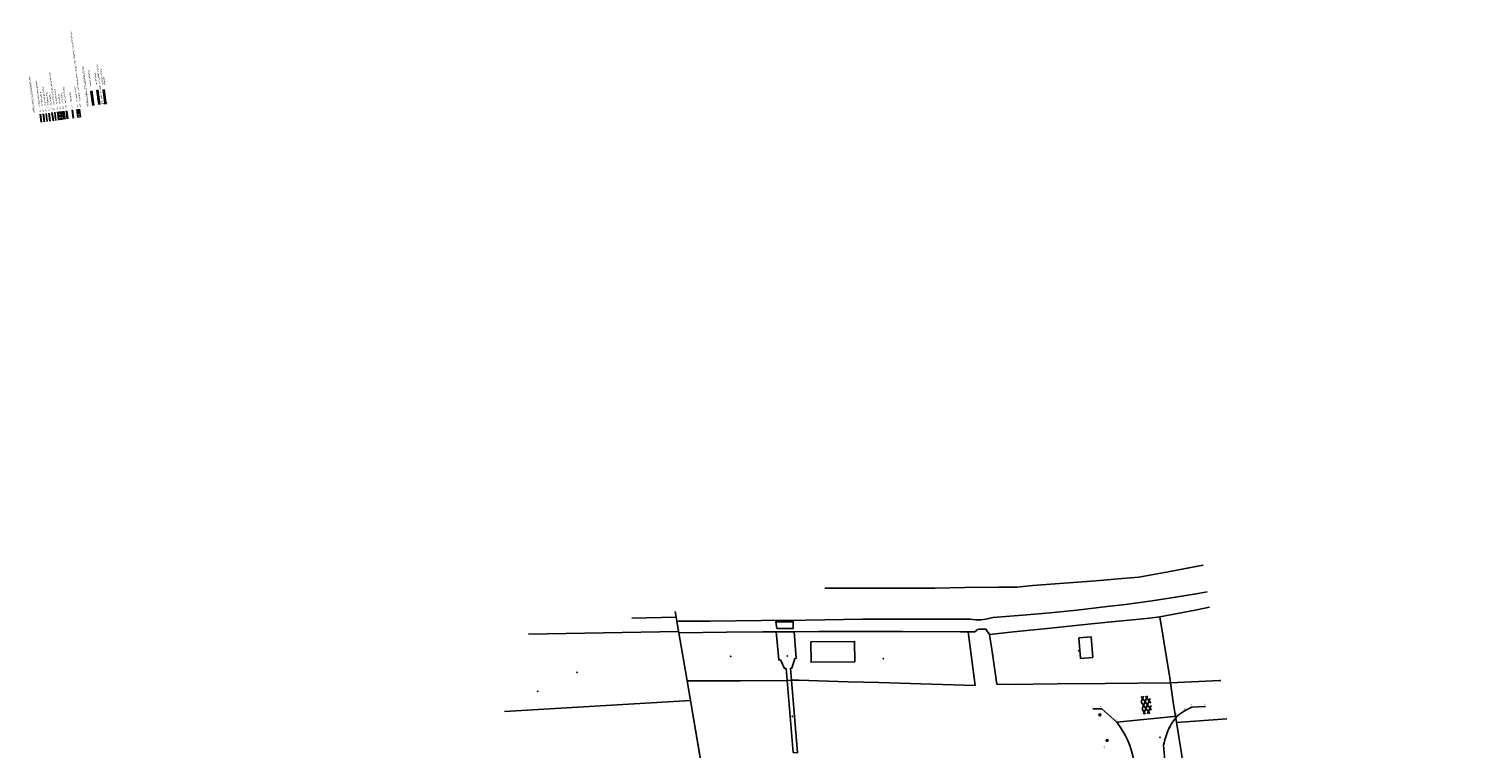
# Model space of a CAD drawing. Extents: x 117893332 to 118394757, y 454959407 to 455669244.
# Tile 330 of 330: x 117893332 to 118392069, y 455422095 to 455669244. Entities that reach past the tile are written whole.
import ezdxf

# ---------------------------------------------------------------- set-up
doc = ezdxf.new("R2010")
doc.units = 0
doc.header["$LTSCALE"] = 200
for name, pattern in [('Tauw_HIDDEN2', [5.6, 4, -1.6]), ('Tauw_L_Center1', [13, 8, -1.67, 1.66, -1.67]), ('Tauw_L_Center2', [6.499, 4, -0.833, 0.833, -0.833])]:
    doc.linetypes.add(name, pattern=pattern)
doc.layers.get('0').update_dxf_attribs({"linetype": 'CONTINUOUS'})
for name, color, linetype in [('WEG-D01', 6, 'CONTINUOUS'), ('ZU_B_-_AL999---LB_PE-200_sdr00__20_^200~W_----l', 1, 'CONTINUOUS'), ('ZU_B_-_AL999---LB_pvc160_zgr00__20_^200~M_----l', 1, 'CONTINUOUS'), ('ZU_B_-_AL999---LS_bet500-70_gw__20_^200~M_----l', 1, 'CONTINUOUS'), ('ZU_B_-_AL999---LW_bet1250-130_gw__20_^200~M_----l', 1, 'CONTINUOUS'), ('ZU_B_-_EL999---LL_pvc250_sdr34_^~W_----l', 8, 'Tauw_HIDDEN2'), ('ZU_B_-_EL999---LL_pvc250_sdr34~H_----l', 1, 'Tauw_L_Center2'), ('ZU_B_-_EL999---LL_pvc250_sdr34~W_----l', 8, 'Tauw_HIDDEN2'), ('ZU_B_-_EL999---LS_bet500-70_gw~H_-----', 1, 'Tauw_L_Center2'), ('ZU_B_-_EL999---LS_bet500-70_gw~W_-----', 8, 'Tauw_HIDDEN2'), ('ZU_B_-_MB0090--MAAIVELD_DUN~-_001--', 1, 'CONTINUOUS'), ('ZU_B_A_EB00----boom~-_-----', 1, 'CONTINUOUS'), ('ZU_B_A_EB00----KADASTER~-_-----', 1, 'CONTINUOUS'), ('ZU_B_A_EV01----_kant rijbaan gv asfalt~-_-----', 253, 'CONTINUOUS'), ('ZU_B_A_EV02----_kant rijbaan ov betonstraatstenen~-_-----', 253, 'CONTINUOUS'), ('ZU_N_-_AL999---LB_PE-200_sdr00__20_^200~W_----l', 7, 'CONTINUOUS'), ('ZU_N_-_AL999---LB_pvc160_zgr00__20_^200~M_----l', 7, 'CONTINUOUS'), ('ZU_N_-_AL999---LC_pvc90_sdr34__20_^200~M_----l', 7, 'CONTINUOUS'), ('ZU_N_-_AL999---LD_pvc80_sdr00__20_^200~M_----l', 7, 'CONTINUOUS'), ('ZU_N_-_AL999---LK_pvc125_sdr34__20_^200~M_----l', 7, 'CONTINUOUS'), ('ZU_N_-_AL999---LL_pvc400_pbr34__20_^200~M_----l', 7, 'CONTINUOUS'), ('ZU_N_-_AL999---LSSpvc160_vgr11__20_^200~M_----l', 7, 'CONTINUOUS'), ('ZU_N_-_AL999---LU_pvc110_sdr34__20_^200~M_----l', 7, 'CONTINUOUS'), ('ZU_N_-_AL999---LW_pvc160_vbr11__20_^200~M_----l', 7, 'CONTINUOUS'), ('ZU_N_-_EL999---LB_PE-110_pgr17~H_-----', 2, 'Tauw_L_Center2'), ('ZU_N_-_EL999---LB_PE-110_pgr17~W_-----', 15, 'CONTINUOUS'), ('ZU_N_-_EL999---LB_PE-200_sdr00~H_----l', 2, 'Tauw_L_Center2'), ('ZU_N_-_EL999---LB_PE-200_sdr00~W_----l', 8, 'CONTINUOUS'), ('ZU_N_-_EL999---LC_pvc90_pgr34~H_-----', 2, 'Tauw_L_Center2'), ('ZU_N_-_EL999---LC_pvc90_pgr34~W_-----', 15, 'CONTINUOUS'), ('ZU_N_-_EL999---LD_pvc80_pgr00~H_-----', 2, 'Tauw_L_Center2'), ('ZU_N_-_EL999---LD_pvc80_pgr00~W_-----', 15, 'CONTINUOUS'), ('ZU_N_-_EL999---LK_pvc125_vbr34~H_-----', 2, 'Tauw_L_Center2'), ('ZU_N_-_EL999---LK_pvc125_vbr34~W_-----', 15, 'CONTINUOUS'), ('ZU_N_-_EL999---LL_PE-110_pgr17~H_-----', 2, 'Tauw_L_Center2'), ('ZU_N_-_EL999---LL_PE-110_pgr17~W_-----', 15, 'CONTINUOUS'), ('ZU_N_-_EL999---LL_pvc250_pgr34~H_-----', 2, 'Tauw_L_Center2'), ('ZU_N_-_EL999---LL_pvc250_pgr34~W_-----', 2, 'CONTINUOUS'), ('ZU_N_-_EL999---LL_pvc250_sdr34~W_----l', 2, 'CONTINUOUS'), ('ZU_N_-_EL999---LP_PE-75_pgr17~H_-----', 2, 'Tauw_L_Center2'), ('ZU_N_-_EL999---LP_PE-75_pgr17~W_-----', 15, 'CONTINUOUS'), ('ZU_N_-_EL999---LR_pvc200_pgr34~H_-----', 2, 'Tauw_L_Center2'), ('ZU_N_-_EL999---LR_pvc200_pgr34~W_-----', 8, 'CONTINUOUS'), ('ZU_N_-_EL999---LSSpvc160_pgr11~H_-----', 2, 'Tauw_L_Center2'), ('ZU_N_-_EL999---LSSpvc160_pgr11~W_-----', 8, 'CONTINUOUS'), ('ZU_N_-_EL999---LU_pvc110_pgr34~H_-----', 2, 'Tauw_L_Center2'), ('ZU_N_-_EL999---LU_pvc110_pgr34~W_-----', 15, 'CONTINUOUS'), ('ZU_N_-_EL999---LW_gvk900_pgr05~H_-----', 2, 'Tauw_L_Center1'), ('ZU_N_-_EL999---LW_gvk900_pgr05~W_-----', 2, 'CONTINUOUS'), ('ZU_N_A_Mopmaak803-43~-_14--', 7, 'CONTINUOUS'), ('ZU_N_A_Mopmaak903-43~-_-----', 7, 'CONTINUOUS'), ('ZU_N_A_Mopmaak905-41~-_-----', 7, 'CONTINUOUS')]:
    doc.layers.add(name, color=color, linetype=linetype)
doc.layers.add('ZU_N_-_AL999---LL_pvc250_zgr34__20_^200~Mt----l', color=7, linetype='CONTINUOUS', plot=False)
doc.layers.add('ZU_N_-_AL999---LP_PE-75_sdr00__20_^200~Mt----l', color=7, linetype='CONTINUOUS', plot=False)
doc.styles.add('ISO', font='ISO')
doc.styles.add('TAUW-ISOCP', font='tcb_isocp.shx')
doc.styles.add('tcb_isocp', font='tcb_isocp.shx')

# ---------------------------------------------------------------- blocks, each defined once
blk = doc.blocks.new('asfalt2')
for p, q in [((0, -0.75), (4.2, 1.67)), ((0, 0.65), (1.78, 1.67)), ((5.07, -1.52), (0, 1.4)), ((2.64, -1.52), (0, 0)), ((1.08, -1.52), (6.15, 1.4)), ((6.15, -0.75), (1.95, 1.67)), ((3.51, -1.52), (6.15, 0)), ((6.15, 0.65), (4.37, 1.67))]:
    blk.add_line(p, q)
blk = doc.blocks.new('RONDJEPUNT', base_point=(5, 0))
blk.add_circle((5, 0), 0.45)
blk.add_point((5, 0))
blk = doc.blocks.new('60')
for xscale, yscale, zscale in [(0.7, 0.7, 0.7), (0.5, 0.5, 0.5), (0.3, 0.3, 0.3)]:
    blk.add_blockref('RONDJEPUNT', (-0.02, -0.02), dxfattribs=dict(xscale=xscale, yscale=yscale, zscale=zscale))
blk = doc.blocks.new('leidingsignatuur')
at = {"layer": 'ZU_B_-_EL999---LL_pvc250_sdr34_^~W_----l'}
for p, q in [((2.1, -29.8), (0.1, -29.8)), ((0.1, -29.8), (0.1, -33.5)), ((0.1, -33.5), (2.1, -33.5))]:
    blk.add_line(p, q, dxfattribs=at)
at = {"layer": 'ZU_B_-_EL999---LL_pvc250_sdr34~H_----l', "lineweight": -3}
for points in [[(0.1, -10.6), (25, -10.6)], [(1, -31.6), (25, -31.6)]]:
    blk.add_lwpolyline(points, dxfattribs=at)
at = {"layer": 'ZU_B_-_EL999---LL_pvc250_sdr34~W_----l', "lineweight": -3}
for points in [[(0.1, -9.7), (25, -9.7)], [(0.1, -11.5), (25, -11.5)], [(1, -30.8), (25, -30.8)], [(1, -32.5), (25, -32.5)]]:
    blk.add_lwpolyline(points, dxfattribs=at)
at = {"layer": 'ZU_N_-_EL999---LB_PE-200_sdr00~H_----l', "lineweight": -3}
blk.add_lwpolyline([(25.4, -21.1), (0.2, -21.1)], dxfattribs=at)
at = {"layer": 'ZU_N_-_EL999---LB_PE-200_sdr00~W_----l', "lineweight": -3}
for points in [[(25.4, -20.3), (0.2, -20.3)], [(25.4, -21.8), (0.2, -21.8)]]:
    blk.add_lwpolyline(points, dxfattribs=at)
at = {"layer": 'ZU_B_-_AL999---LB_PE-200_sdr00__20_^200~W_----l', "lineweight": -3, "style": 'tcb_isocp'}
blk.add_text('VERKLARING LEIDINGSIGNATUUR:', height=3, dxfattribs=at).set_placement((-0.4, -2.9))
at = {"layer": 'ZU_B_-_EL999---LL_pvc250_sdr34~W_----l', "lineweight": -3, "style": 'tcb_isocp'}
for s, p in [('(leid: beton- en asbest met dubbele wandlijn)', (0.3, -27.3)), ('bestaande leiding', (33.2, -11.5)), ('afdoppen.', (33.2, -35.7)), ('bestaande leiding', (33.2, -32.5))]:
    blk.add_text(s, height=2.5, dxfattribs=at).set_placement(p)
at = {"layer": 'ZU_N_-_AL999---LB_PE-200_sdr00__20_^200~W_----l', "lineweight": -3, "style": 'tcb_isocp'}
blk.add_text('VERKLARING LEIDINGSIGNATUUR:', height=3, dxfattribs=at).set_placement((-0.4, -2.9))
at = {"layer": 'ZU_N_-_EL999---LB_PE-200_sdr00~W_----l', "lineweight": -3, "style": 'tcb_isocp'}
blk.add_text('nieuwe-leiding', height=2.5, dxfattribs=at).set_placement((33.7, -21.8))
at = {"layer": 'ZU_N_-_EL999---LL_pvc250_sdr34~W_----l', "lineweight": -3, "style": 'tcb_isocp'}
blk.add_text('(leid: beton- en asbest met dubbele wandlijn)', height=2.5, dxfattribs=at).set_placement((0.3, -27.3))

msp = doc.modelspace()

# ---------------------------------------------------------------- linework, layer by layer
at = {"layer": 'WEG-D01'}
msp.add_point((118281237.8, 455426051.6), dxfattribs=at)
at = {"layer": 'ZU_B_-_EL999---LS_bet500-70_gw~H_-----'}
msp.add_lwpolyline([(117904204.9, 455640931.6), (117904566.4, 455638154.4)], dxfattribs=at)
at = {"layer": 'ZU_B_-_EL999---LS_bet500-70_gw~W_-----'}
for points in [[(117903887.6, 455640890.3), (117904249.1, 455638113.1)], [(117903957, 455640899.3), (117904318.5, 455638122.2)], [(117904452.8, 455640963.8), (117904814.3, 455638186.7)], [(117904522.3, 455640972.9), (117904883.7, 455638195.7)]]:
    msp.add_lwpolyline(points, dxfattribs=at)
at = {"layer": 'ZU_B_A_EB00----KADASTER~-_-----'}
for p, q in [((118215434.2, 455462282.5), (118217848.2, 455462282.5)), ((118217942.2, 455443907.5), (118215434.2, 455462282.5)), ((118215434.2, 455462282.5), (118215434.2, 455462282.5)), ((118217848.2, 455462282.5), (118218496.2, 455463032.5)), ((118218496.2, 455463032.5), (118219246.2, 455463188.5)), ((118219246.2, 455463188.5), (118221598.2, 455463251.5)), ((118221598.2, 455463251.5), (118222824.2, 455461345.5)), ((118222824.2, 455461345.5), (118223856.2, 455454720.5)), ((118223856.2, 455454720.5), (118225371.2, 455444313.5)), ((118119035.2, 455445470.5), (118137403.2, 455445501.5)), ((118120184.2, 455438751.5), (118119035.2, 455445470.5)), ((118137403.2, 455445501.5), (118153403.2, 455445626.5)), ((118153403.2, 455445626.5), (118155488.2, 455420845.5)), ((118154887.2, 455445657.5), (118157340.2, 455445657.5)), ((118156988.2, 455420813.5), (118154887.2, 455445657.5)), ((118157340.2, 455445657.5), (118174356.2, 455445188.5)), ((118174356.2, 455445188.5), (118184863.2, 455444938.5)), ((118184863.2, 455444938.5), (118202910.2, 455444376.5)), ((118202910.2, 455444376.5), (118217942.2, 455443907.5)), ((118225371.2, 455444313.5), (118229379.2, 455444251.5)), ((118229379.2, 455444251.5), (118246043.2, 455444470.5)), ((118246043.2, 455444470.5), (118262496.2, 455444532.5)), ((118262496.2, 455444532.5), (118284895.2, 455444813.5)), ((118284895.2, 455444813.5), (118285863.2, 455438157.5)), ((118154160.2, 455239376.5), (118120184.2, 455438751.5)), ((118285863.2, 455438157.5), (118286934.2, 455431220.5)), ((118286934.2, 455431220.5), (118287246.2, 455429188.5)), ((118287246.2, 455429188.5), (118290145.2, 455411095.5))]:
    msp.add_line(p, q, dxfattribs=at)
for points in [[(118296091.2, 455485244.9), (118284043.2, 455482938.5), (118274059.2, 455481032.5), (118268332.2, 455480595.5), (118259238.2, 455479845.5), (118237528.2, 455478157.5), (118232309.2, 455477657.5), (118225863.2, 455477595.5), (118214356.2, 455477501.5), (118204106.2, 455477282.5), (118192567.2, 455477345.5), (118181199.2, 455477282.5), (118172363.2, 455477282.5), (118166292.8, 455477303.5)], [(118166292.8, 455477303.5), (118172363.2, 455477282.5), (118181199.2, 455477282.5), (118192567.2, 455477345.5), (118204106.2, 455477282.5), (118214356.2, 455477501.5), (118225863.2, 455477595.5), (118232309.2, 455477657.5), (118237528.2, 455478157.5), (118259238.2, 455479845.5), (118268332.2, 455480595.5), (118274059.2, 455481032.5), (118284043.2, 455482938.5), (118296036.5, 455485234.4)], [(118297461.6, 455476083.1), (118293723.2, 455475376.5), (118286660.2, 455474188.5), (118278653.2, 455472938.5), (118269442.2, 455471688.5), (118263153.2, 455470970.5), (118252731.2, 455469751.5), (118243559.2, 455468845.5), (118234254.2, 455468063.5), (118223965.2, 455467188.5), (118221512.2, 455466688.5), (118219910.2, 455466470.5), (118218067.2, 455466376.5), (118216168.2, 455466688.5), (118201270.2, 455466688.5), (118179254.2, 455466626.5), (118159832.2, 455466313.5), (118144629.2, 455466188.5), (118126887.2, 455466001.5), (118115551.2, 455465938.5), (118115317.2, 455467282.5), (118114971.6, 455469311)], [(118298294.7, 455470733.8), (118293410.2, 455469782.5), (118281184.2, 455467438.5), (118277684.2, 455467032.5), (118273113.2, 455466563.5), (118264676.2, 455465751.5), (118256660.2, 455464876.5), (118243731.2, 455463532.5), (118230981.2, 455462251.5), (118222824.2, 455461345.5), (118221598.2, 455463251.5), (118219246.2, 455463188.5), (118218496.2, 455463032.5), (118217848.2, 455462282.5), (118215434.2, 455462282.5), (118212809.2, 455462282.5), (118192996.2, 455462376.5), (118164270.2, 455462376.5), (118155848.2, 455462345.5), (118149598.2, 455462345.5), (118145020.2, 455462345.5), (118132574.2, 455462220.5), (118116223.2, 455461970.5), (118116137.2, 455462470.5), (118115551.2, 455465938.5), (118126887.2, 455466001.5), (118144629.2, 455466188.5), (118159832.2, 455466313.5), (118179254.2, 455466626.5), (118201270.2, 455466688.5), (118216168.2, 455466688.5), (118218067.2, 455466376.5), (118219910.2, 455466470.5), (118221512.2, 455466688.5), (118223965.2, 455467188.5), (118234254.2, 455468063.5), (118243559.2, 455468845.5), (118252731.2, 455469751.5), (118263153.2, 455470970.5), (118269442.2, 455471688.5), (118278653.2, 455472938.5), (118286660.2, 455474188.5), (118293723.2, 455475376.5), (118297461.6, 455476083.1)], [(118100129.6, 455466999.6), (118115317.2, 455467282.5), (118115551.2, 455465938.5), (118116137.2, 455462470.5), (118064693.9, 455461481.1)], [(118114971.6, 455469311), (118115317.2, 455467282.5), (118100129.6, 455466999.6)], [(118302212, 455445579.6), (118301817.2, 455445563.5), (118284895.2, 455444813.5), (118284653.2, 455446501.5), (118281184.2, 455467438.5), (118293410.2, 455469782.5), (118298294.7, 455470733.8)], [(118064693.9, 455461481.1), (118116137.2, 455462470.5), (118116223.2, 455461970.5), (118119035.2, 455445470.5), (118120184.2, 455438751.5), (118056423.6, 455434928.3)], [(118149863.2, 455463457.5), (118155466.2, 455463481.5), (118155455.2, 455465781.5), (118149503.2, 455465756.5), (118149863.2, 455463457.5)], [(118176568.2, 455451979.5), (118161585.2, 455451841.5), (118161517.2, 455458895.5), (118176500.2, 455459033.5), (118176568.2, 455451979.5)], [(118258270.2, 455453520.5), (118257712.2, 455460528.5), (118253489.2, 455460194.5), (118254047.2, 455453186.5), (118258270.2, 455453520.5)], [(118304260.2, 455432427.8), (118286934.2, 455431220.5), (118285863.2, 455438157.5), (118284895.2, 455444813.5), (118301817.2, 455445563.5), (118302212, 455445579.6)], [(118056423.6, 455434928.3), (118120184.2, 455438751.5), (118154160.2, 455239376.5), (118170371.2, 455144376.5), (118130918.2, 455128438.5), (118130754.2, 455129407.5), (118104021.4, 455129291.6)], [(118392069.4, 455144776.3), (118374028.2, 455139845.5), (118336910.2, 455129595.5), (118328223.2, 455181813.5), (118314738.2, 455263188.5), (118290145.2, 455411095.5), (118287246.2, 455429188.5), (118286934.2, 455431220.5), (118304260.2, 455432427.8)]]:
    msp.add_lwpolyline(points, dxfattribs=at)
for points in [[(118222824.2, 455461345.5), (118230981.2, 455462251.5), (118243731.2, 455463532.5), (118256660.2, 455464876.5), (118264676.2, 455465751.5), (118273113.2, 455466563.5), (118277684.2, 455467032.5), (118281184.2, 455467438.5), (118284653.2, 455446501.5), (118284895.2, 455444813.5), (118262496.2, 455444532.5), (118246043.2, 455444470.5), (118229379.2, 455444251.5), (118225371.2, 455444313.5), (118223856.2, 455454720.5), (118222824.2, 455461345.5)], [(118116223.2, 455461970.5), (118132574.2, 455462220.5), (118145020.2, 455462345.5), (118149598.2, 455462345.5), (118150512.2, 455452657.5), (118151074.2, 455452688.5), (118152520.2, 455449657.5), (118153035.2, 455449720.5), (118153403.2, 455445626.5), (118137403.2, 455445501.5), (118119035.2, 455445470.5), (118116223.2, 455461970.5)], [(118149598.2, 455462345.5), (118155848.2, 455462345.5), (118156520.2, 455453251.5), (118156067.2, 455453157.5), (118155012.2, 455449876.5), (118154559.2, 455449813.5), (118154887.2, 455445657.5), (118153403.2, 455445626.5), (118153035.2, 455449720.5), (118152520.2, 455449657.5), (118151074.2, 455452688.5), (118150512.2, 455452657.5), (118149598.2, 455462345.5)], [(118155848.2, 455462345.5), (118164270.2, 455462376.5), (118192996.2, 455462376.5), (118212809.2, 455462282.5), (118215434.2, 455462282.5), (118217942.2, 455443907.5), (118202910.2, 455444376.5), (118184863.2, 455444938.5), (118174356.2, 455445188.5), (118157340.2, 455445657.5), (118154887.2, 455445657.5), (118154559.2, 455449813.5), (118155012.2, 455449876.5), (118156067.2, 455453157.5), (118156520.2, 455453251.5), (118155848.2, 455462345.5)], [(118153403.2, 455445626.5), (118154887.2, 455445657.5), (118156988.2, 455420813.5), (118155488.2, 455420845.5), (118153403.2, 455445626.5)]]:
    msp.add_lwpolyline(points, close=True, dxfattribs=at)
for p in [(118133995.7, 455453908), (118153426.4, 455453986), (118186372, 455453142), (118253393.1, 455455845), (118081272.6, 455448361), (118155191.7, 455433235.5)]:
    msp.add_point(p, dxfattribs=at)
at = {"layer": 'ZU_B_A_EV01----_kant rijbaan gv asfalt~-_-----'}
msp.add_line((118287132.8, 455433334.5), (118266442.8, 455431269.1), dxfattribs=at)
for points in [[(118258285.8, 455435838.2), (118261287.9, 455435811.8), (118266442.8, 455431269.1)], [(118292215, 455436381.8), (118296845.2, 455436617.7)]]:
    msp.add_lwpolyline(points, dxfattribs=at)
msp.add_arc((118300130, 455417419.9), 20547.5, 112.656543, 129.238025, dxfattribs=at)
at = {"layer": 'ZU_B_A_EV02----_kant rijbaan ov betonstraatstenen~-_-----'}
msp.add_lwpolyline([(118282523.4, 455423351.9, -0.032877), (118283238.1, 455426223.1, -0.032877), (118284323, 455428975.8, -0.032877), (118285584.5, 455431247.6, -0.032877), (118287132.8, 455433334.5)], format="xyb", dxfattribs=at)
msp.add_lwpolyline([(118292397, 455312704.3), (118293757.2, 455308173.5), (118298015.5, 455308804.9), (118299002.9, 455312757.3), (118291871.3, 455357989.1), (118285388.6, 455399552.3), (118283134.1, 455415543.5), (118282523.4, 455423351.9)], dxfattribs=at)
msp.add_arc((118243221.6, 455413115.9), 29474.7, 9.273859, 38.016668, dxfattribs=at)
at = {"layer": 'ZU_N_-_EL999---LB_PE-110_pgr17~H_-----'}
msp.add_lwpolyline([(117897198.7, 455640019.6), (117897560.2, 455637242.5)], dxfattribs=at)
at = {"layer": 'ZU_N_-_EL999---LB_PE-110_pgr17~W_-----'}
for points in [[(117897144.1, 455640012.5), (117897505.6, 455637235.4)], [(117897253.2, 455640026.7), (117897614.7, 455637249.6)]]:
    msp.add_lwpolyline(points, dxfattribs=at)
at = {"layer": 'ZU_N_-_EL999---LC_pvc90_pgr34~H_-----'}
msp.add_lwpolyline([(117898244.4, 455640155.7), (117898605.9, 455637378.6)], dxfattribs=at)
at = {"layer": 'ZU_N_-_EL999---LC_pvc90_pgr34~W_-----'}
for points in [[(117898199.7, 455640149.9), (117898561.2, 455637372.8)], [(117898289, 455640161.5), (117898650.5, 455637384.4)]]:
    msp.add_lwpolyline(points, dxfattribs=at)
at = {"layer": 'ZU_N_-_EL999---LD_pvc80_pgr00~H_-----'}
msp.add_lwpolyline([(117899184, 455640278), (117899545.5, 455637500.9)], dxfattribs=at)
at = {"layer": 'ZU_N_-_EL999---LD_pvc80_pgr00~W_-----'}
for points in [[(117899144.3, 455640272.8), (117899505.8, 455637495.7)], [(117899223.7, 455640283.2), (117899585.1, 455637506)]]:
    msp.add_lwpolyline(points, dxfattribs=at)
at = {"layer": 'ZU_N_-_EL999---LK_pvc125_vbr34~H_-----'}
msp.add_lwpolyline([(117900186.2, 455640408.5), (117900547.7, 455637631.3)], dxfattribs=at)
at = {"layer": 'ZU_N_-_EL999---LK_pvc125_vbr34~W_-----'}
for points in [[(117900124.3, 455640400.4), (117900485.7, 455637623.3)], [(117900248.2, 455640416.5), (117900609.7, 455637639.4)]]:
    msp.add_lwpolyline(points, dxfattribs=at)
at = {"layer": 'ZU_N_-_EL999---LL_PE-110_pgr17~H_-----'}
msp.add_lwpolyline([(117901239.3, 455640545.5), (117901600.8, 455637768.4)], dxfattribs=at)
at = {"layer": 'ZU_N_-_EL999---LL_PE-110_pgr17~W_-----'}
for points in [[(117901184.7, 455640538.4), (117901546.2, 455637761.3)], [(117901293.8, 455640552.6), (117901655.3, 455637775.5)]]:
    msp.add_lwpolyline(points, dxfattribs=at)
at = {"layer": 'ZU_N_-_EL999---LL_pvc250_pgr34~H_-----'}
msp.add_lwpolyline([(117905179.1, 455641058.4), (117905540.6, 455638281.2)], dxfattribs=at)
at = {"layer": 'ZU_N_-_EL999---LL_pvc250_pgr34~W_-----'}
for points in [[(117905055.2, 455641042.2), (117905416.7, 455638265.1)], [(117905303.1, 455641074.5), (117905664.6, 455638297.4)]]:
    msp.add_lwpolyline(points, dxfattribs=at)
at = {"layer": 'ZU_N_-_EL999---LP_PE-75_pgr17~H_-----'}
msp.add_lwpolyline([(117902159.1, 455640665.3), (117902520.6, 455637888.1)], dxfattribs=at)
at = {"layer": 'ZU_N_-_EL999---LP_PE-75_pgr17~W_-----'}
for points in [[(117902121.9, 455640660.4), (117902483.4, 455637883.3)], [(117902196.3, 455640670.1), (117902557.8, 455637893)]]:
    msp.add_lwpolyline(points, dxfattribs=at)
at = {"layer": 'ZU_N_-_EL999---LR_pvc200_pgr34~H_-----'}
msp.add_lwpolyline([(117903217.7, 455640803.1), (117903579.2, 455638025.9)], dxfattribs=at)
at = {"layer": 'ZU_N_-_EL999---LR_pvc200_pgr34~W_-----'}
for points in [[(117903118.6, 455640790.2), (117903480.1, 455638013)], [(117903316.9, 455640816), (117903678.4, 455638038.8)]]:
    msp.add_lwpolyline(points, dxfattribs=at)
at = {"layer": 'ZU_N_-_EL999---LSSpvc160_pgr11~H_-----'}
msp.add_lwpolyline([(117906166.4, 455641186.9), (117906527.9, 455638409.8)], dxfattribs=at)
at = {"layer": 'ZU_N_-_EL999---LSSpvc160_pgr11~W_-----'}
for points in [[(117906087.1, 455641176.6), (117906448.6, 455638399.4)], [(117906245.8, 455641197.2), (117906607.3, 455638420.1)]]:
    msp.add_lwpolyline(points, dxfattribs=at)
at = {"layer": 'ZU_N_-_EL999---LU_pvc110_pgr34~H_-----'}
msp.add_lwpolyline([(117908166.6, 455641447.2), (117908528.1, 455638670.1)], dxfattribs=at)
at = {"layer": 'ZU_N_-_EL999---LU_pvc110_pgr34~W_-----'}
for points in [[(117908112.1, 455641440.1), (117908473.6, 455638663)], [(117908221.2, 455641454.3), (117908582.6, 455638677.2)]]:
    msp.add_lwpolyline(points, dxfattribs=at)
at = {"layer": 'ZU_N_-_EL999---LW_gvk900_pgr05~H_-----'}
msp.add_lwpolyline([(117910192.7, 455641711), (117910554.2, 455638933.9)], dxfattribs=at)
at = {"layer": 'ZU_N_-_EL999---LW_gvk900_pgr05~W_-----'}
for points in [[(117909746.5, 455641652.9), (117910108, 455638875.8)], [(117910639, 455641769.1), (117911000.5, 455638991.9)]]:
    msp.add_lwpolyline(points, dxfattribs=at)
at = {"layer": 'ZU_N_A_Mopmaak803-43~-_14--', "ltscale": 0.005}
msp.add_point((118067790, 455441824.5), dxfattribs=at)
at = {"layer": 'ZU_N_A_Mopmaak903-43~-_-----', "ltscale": 0.005}
msp.add_point((118067790, 455441824.5), dxfattribs=at)
at = {"layer": 'ZU_N_A_Mopmaak905-41~-_-----', "ltscale": 0.005}
msp.add_point((118067790, 455441824.5), dxfattribs=at)

# ---------------------------------------------------------------- block references
at = {"layer": 'WEG-D01', "xscale": 1000.000000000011, "yscale": 1000.000000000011, "zscale": 1000.000000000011, "rotation": 96.87466467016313}
msp.add_blockref('asfalt2', (118277011.3, 455434153.4), dxfattribs=at)
at = {"layer": 'ZU_B_-_AL999---LW_bet1250-130_gw__20_^200~M_----l', "xscale": 200.0000000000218, "yscale": 200.0000000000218, "zscale": 200.0000000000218, "rotation": 97.41631319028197}
msp.add_blockref('leidingsignatuur', (117913242.1, 455642751.6), dxfattribs=at)
at = {"layer": 'ZU_B_A_EB00----boom~-_-----'}
for p, xscale, yscale, zscale, rotation in [((118260652, 455433840), 999.9999999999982, 999.9999999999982, 999.9999999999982, 97.69665025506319), ((118263123.8, 455425054.9), 999.9999999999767, 999.9999999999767, 999.9999999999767, 97.6966502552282)]:
    msp.add_blockref('60', p, dxfattribs=dict(at, xscale=xscale, yscale=yscale, zscale=zscale, rotation=rotation))

# ---------------------------------------------------------------- texts
at = {"layer": 'ZU_B_-_AL999---LB_pvc160_zgr00__20_^200~M_----l', "style": 'TAUW-ISOCP', "oblique": 20.000238}
msp.add_text('VERKLARING LEIDINGMERKEN:', height=600, rotation=97.416313, dxfattribs=at).set_placement((117895392.7, 455640428.2))
at = {"layer": 'ZU_B_-_AL999---LS_bet500-70_gw__20_^200~M_----l', "style": 'TAUW-ISOCP', "oblique": 20.000238}
for s, p in [('slib-leiding', (117904059.2, 455643573.1)), ('S1', (117904317.4, 455641589.9))]:
    msp.add_text(s, height=500, rotation=97.416313, dxfattribs=at).set_placement(p)
at = {"layer": 'ZU_B_-_AL999---LW_bet1250-130_gw__20_^200~M_----l', "style": 'TAUW-ISOCP', "oblique": 20.000238}
for s, p in [('algemeen: cursief weergegeven leiding-merken duiden op bestaande leidingen', (117911000.7, 455644476.7)), ('rioolwater-leiding', (117910009, 455644347.6)), ('W1', (117910267.2, 455642364.3)), ('W1', (117911258.8, 455642493.4))]:
    msp.add_text(s, height=500, rotation=97.416313, dxfattribs=at).set_placement(p)
at = {"layer": 'ZU_B_-_MB0090--MAAIVELD_DUN~-_001--', "style": 'ISO', "oblique": 13.5}
for s, p in [('0.64', (118292245.8, 455436468.7)), ('0.66', (118296876, 455436704.6)), ('0.54', (118258316.6, 455435925.1)), ('0.53', (118261318.7, 455435898.7)), ('0.44', (118266473.5, 455431356.1)), ('0.36', (118287163.6, 455433421.4)), ('0.52', (118289833.5, 455435270.5)), ('0.47', (118284353.8, 455429062.8)), ('-0.18', (118262427.7, 455422093.9)), ('0.50', (118270434, 455424601.2)), ('0.58', (118282554.2, 455423438.9))]:
    msp.add_text(s, height=360, rotation=97.69665, dxfattribs=at).set_placement(p)
at = {"layer": 'ZU_N_-_AL999---LB_pvc160_zgr00__20_^200~M_----l', "style": 'TAUW-ISOCP', "oblique": 20.000238}
for s, height, p in [('VERKLARING LEIDINGMERKEN:', 600, (117895392.7, 455640428.2)), ('bedrijfswater-leiding (effluent)', 500, (117897117.8, 455642669.6)), ('B1', 500, (117897375.9, 455640686.3))]:
    msp.add_text(s, height=height, rotation=97.416313, dxfattribs=at).set_placement(p)
at = {"layer": 'ZU_N_-_AL999---LC_pvc90_sdr34__20_^200~M_----l', "style": 'TAUW-ISOCP', "oblique": 20.000238}
for s, p in [('condens-leiding', (117898109.4, 455642798.7)), ('C1', (117898367.6, 455640815.4))]:
    msp.add_text(s, height=500, rotation=97.416313, dxfattribs=at).set_placement(p)
at = {"layer": 'ZU_N_-_AL999---LD_pvc80_sdr00__20_^200~M_----l', "style": 'TAUW-ISOCP', "oblique": 20.000238}
for s, p in [('drain-bronage-leiding', (117899101.1, 455642927.8)), ('D1', (117899359.2, 455640944.5))]:
    msp.add_text(s, height=500, rotation=97.416313, dxfattribs=at).set_placement(p)
at = {"layer": 'ZU_N_-_AL999---LK_pvc125_sdr34__20_^200~M_----l', "style": 'TAUW-ISOCP', "oblique": 20.000238}
for s, p in [('kolkaansluiting', (117900092.7, 455643056.8)), ('K10', (117900350.9, 455641073.6))]:
    msp.add_text(s, height=500, rotation=97.416313, dxfattribs=at).set_placement(p)
at = {"layer": 'ZU_N_-_AL999---LL_pvc250_zgr34__20_^200~Mt----l', "style": 'TAUW-ISOCP', "oblique": 20.000238}
for s, p in [('lucht-leiding', (117905050.9, 455643702.2)), ('SI1', (117905309, 455641719))]:
    msp.add_text(s, height=500, rotation=97.416313, dxfattribs=at).set_placement(p)
at = {"layer": 'ZU_N_-_AL999---LL_pvc400_pbr34__20_^200~M_----l', "style": 'TAUW-ISOCP', "oblique": 20.000238}
for s, p in [('lucht-leiding', (117901084.3, 455643185.9)), ('L1', (117901342.5, 455641202.6))]:
    msp.add_text(s, height=500, rotation=97.416313, dxfattribs=at).set_placement(p)
at = {"layer": 'ZU_N_-_AL999---LP_PE-75_sdr00__20_^200~Mt----l', "style": 'TAUW-ISOCP', "oblique": 20.000238}
for s, p in [('proces-leiding (gebroken drinkwater)', (117902076, 455643315)), ('P1', (117902334.1, 455641331.7))]:
    msp.add_text(s, height=500, rotation=97.416313, dxfattribs=at).set_placement(p)
at = {"layer": 'ZU_N_-_AL999---LSSpvc160_vgr11__20_^200~M_----l', "style": 'TAUW-ISOCP', "oblique": 20.000238}
for s, p in [('surplusslib-leiding', (117906042.5, 455643831.3)), ('SS1', (117906300.7, 455641848))]:
    msp.add_text(s, height=500, rotation=97.416313, dxfattribs=at).set_placement(p)
at = {"layer": 'ZU_N_-_AL999---LU_pvc110_sdr34__20_^200~M_----l', "style": 'TAUW-ISOCP', "oblique": 20.000238}
for s, p in [('hwa-leiding', (117908025.8, 455644089.5)), ('U1', (117908283.9, 455642106.2))]:
    msp.add_text(s, height=500, rotation=97.416313, dxfattribs=at).set_placement(p)
at = {"layer": 'ZU_N_-_AL999---LW_pvc160_vbr11__20_^200~M_----l', "style": 'TAUW-ISOCP', "oblique": 20.000238}
for s, p in [('rioolwater-leiding', (117903067.6, 455643444.1)), ('R1', (117903325.8, 455641460.8))]:
    msp.add_text(s, height=500, rotation=97.416313, dxfattribs=at).set_placement(p)

doc.saveas('drawing.dxf')
